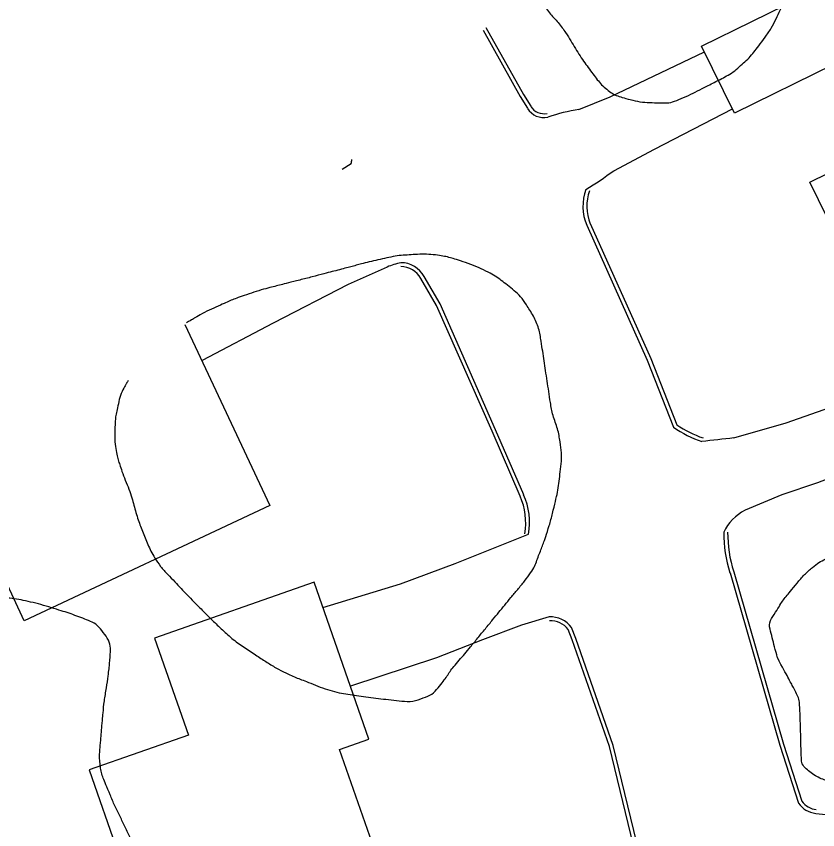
# Model space of a CAD drawing. Extents: x 2145380 to 2157287, y 139568 to 149130.
# Drawn here: x 2149501.7 to 2149626.1, y 143883 to 144009.2 of the extents above; entities that cross this region are included whole.
import ezdxf

# ---------------------------------------------------------------- set-up
doc = ezdxf.new("R2010")
doc.units = 0
for name, color, linetype in [('TOPO_Asphalt', 7, 'Continuous'), ('TOPO_Building', 7, 'Continuous'), ('TOPO_Curb Back', 7, 'Continuous'), ('TOPO_Tree Line', 7, 'Continuous')]:
    doc.layers.add(name, color=color, linetype=linetype)

msp = doc.modelspace()

# ---------------------------------------------------------------- linework, layer by layer
at = {"layer": 'TOPO_Asphalt'}
msp.add_line((2149552.33, 143985.53), (2149553.71, 143986.41), dxfattribs=at)
for points in [[(2149589.07, 143994.79), (2149593.9, 143996.75), (2149608.54, 144003.75)], [(2149594.46, 143985.28), (2149600.79, 143988.6), (2149612.89, 143994.88)], [(2149559.3, 143970.33), (2149553.25, 143967.61), (2149541.58, 143961.64), (2149530.55, 143955.8)], [(2149613.1, 143943.8), (2149621.25, 143946.14), (2149639.65, 143952.62)], [(2149642.88, 143943.23), (2149626.08, 143936.86), (2149620.56, 143934.97), (2149614.85, 143932.58)], [(2149549.31, 143917.49), (2149561.38, 143921.15), (2149569.87, 143924.33), (2149581.25, 143928.85)], [(2149584.45, 143916.02), (2149580.17, 143914.74), (2149574.08, 143912.47), (2149566.96, 143909.66), (2149553.58, 143905.3)]]:
    msp.add_lwpolyline(points, dxfattribs=at)
for centre, radius, start, end in [((2149593.82, 143965.56), 29.62, 99.2308, 108.8467), ((2149564.25, 144025.61), 50.39, 300.9213, 306.834), ((2149563.81, 143959.66), 11.59, 101.9016, 112.9487), ((2149628.47, 143786.72), 157.83, 95.589, 97.4013), ((2149618.04, 143926.2), 7.13, 116.5528, 155.3828), ((2149628.68, 143903.07), 17.76, 260.7579, 274.5786)]:
    msp.add_arc(centre, radius, start, end, dxfattribs=at)
at = {"layer": 'TOPO_Building'}
for points in [[(2149649.68, 144026.02), (2149670.59, 143983.4), (2149648.83, 143972.73), (2149649.19, 143972), (2149634.19, 143964.64), (2149624.93, 143983.51), (2149630.61, 143986.3), (2149628.77, 143990.06), (2149633.26, 143992.27), (2149628.61, 144001.74), (2149613.23, 143994.19), (2149608.11, 144004.62), (2149623.73, 144012.29), (2149623.33, 144013.09)], [(2149522.06, 143866.44), (2149557.67, 143878.91), (2149551.89, 143895.45), (2149556.46, 143897.05), (2149547.94, 143921.4), (2149523.19, 143912.73), (2149528.45, 143897.69), (2149513.01, 143892.29)]]:
    msp.add_lwpolyline(points, close=True, dxfattribs=at)
msp.add_lwpolyline([(2149527.9, 143961.43), (2149541.1, 143933.33), (2149502.96, 143915.42), (2149496.1, 143930.05)], dxfattribs=at)
at = {"layer": 'TOPO_Curb Back'}
for points in [[(2149574.18, 144007.08), (2149579.94, 143996.82), (2149581.08, 143994.96)], [(2149574.62, 144007.52), (2149580.46, 143997.13), (2149581.59, 143995.27)], [(2149590.28, 143976.82), (2149599.66, 143955.9), (2149603.76, 143945.46)], [(2149590.83, 143977.06), (2149600.21, 143956.13), (2149604.25, 143945.85)], [(2149579.94, 143934.75), (2149575.57, 143944.84), (2149566.97, 143964.36), (2149564.52, 143968.56)], [(2149580.49, 143934.99), (2149576.12, 143945.08), (2149567.5, 143964.63), (2149565.04, 143968.86)], [(2149612.52, 143922.86), (2149620.27, 143896.13), (2149623.15, 143887.15)], [(2149613.09, 143923.04), (2149620.84, 143896.3), (2149623.69, 143887.42)], [(2149598.35, 143877.15), (2149593.8, 143895.91), (2149588.02, 143912.47), (2149587.39, 143914.08)], [(2149598.93, 143877.34), (2149594.38, 143896.08), (2149588.58, 143912.68), (2149587.92, 143914.37)]]:
    msp.add_lwpolyline(points, dxfattribs=at)
for centre, radius, start, end in [((2149583.62, 143996.48), 2.96, 210.9604, 282.4538), ((2149583.62, 143996.48), 2.36, 210.9223, 282.4538), ((2149544.63, 143988.34), 9.29, 348.0339, 351.6728), ((2149597.19, 143979.77), 7.51, 159.6311, 203.1375), ((2149597.19, 143979.77), 6.91, 159.6311, 203.0942), ((2149561.46, 143966.95), 4.05, 28.111, 90.5402), ((2149561.46, 143966.95), 3.45, 27.9295, 90.5402), ((2149614.7, 143961.6), 19.5, 235.8918, 250.3416), ((2149614.7, 143961.6), 18.9, 236.4517, 250.3416), ((2149570.69, 143930.66), 10.11, 350.2604, 23.8555), ((2149570.69, 143930.66), 10.71, 350.2604, 23.8439), ((2149632.61, 143929.17), 21.06, 179.9938, 197.414), ((2149632.61, 143929.17), 20.46, 179.9938, 197.4322), ((2149584.67, 143912.01), 4.02, 36.0661, 93.1596), ((2149584.67, 143912.01), 3.42, 37.316, 93.1596), ((2149626.25, 143889.27), 3.76, 214.3358, 263.626), ((2149626.25, 143889.27), 3.16, 215.8528, 263.626)]:
    msp.add_arc(centre, radius, start, end, dxfattribs=at)
at = {"layer": 'TOPO_Tree Line'}
for points in [[(2149581.78, 144014.59), (2149582.33, 144013.57), (2149582.87, 144012.54), (2149583.42, 144011.52), (2149584.37, 144009.72), (2149585.93, 144008.31), (2149587.05, 144006.62), (2149587.81, 144005.45), (2149588.5, 144004.24), (2149589.26, 144003.07), (2149589.95, 144002.03), (2149590.69, 144001.03), (2149591.44, 144000.03), (2149592.07, 143999.19), (2149592.75, 143998.43), (2149593.61, 143997.74), (2149594.4, 143997.11), (2149595.31, 143996.79), (2149596.27, 143996.52), (2149597.79, 143996.1), (2149599.3, 143995.86), (2149600.83, 143995.83), (2149602.06, 143995.8), (2149603.32, 143995.79), (2149604.52, 143996.29), (2149606.1, 143996.95), (2149607.46, 143997.67), (2149608.91, 143998.39), (2149609.85, 143998.87), (2149610.78, 143999.33), (2149611.71, 143999.83), (2149612.78, 144000.41), (2149613.72, 144001.17), (2149614.62, 144002), (2149615.49, 144002.8), (2149616.24, 144003.67), (2149616.94, 144004.61), (2149617.96, 144005.98), (2149618.94, 144007.36), (2149619.69, 144008.89), (2149620.33, 144010.19), (2149620.91, 144011.51), (2149621.46, 144012.86), (2149621.85, 144013.84), (2149622.25, 144014.83), (2149622.62, 144015.83), (2149623.03, 144016.94), (2149623.41, 144018.06), (2149623.78, 144019.18), (2149624.17, 144020.34), (2149624.48, 144021.51), (2149624.79, 144022.69), (2149625.26, 144024.44), (2149625.61, 144026.3), (2149625.42, 144028.07), (2149625.27, 144029.52), (2149624.71, 144030.93), (2149624.16, 144032.34), (2149623.48, 144034.03), (2149622.79, 144035.62), (2149621.92, 144037.21), (2149621.36, 144038.24), (2149620.68, 144039.15), (2149619.85, 144040.02), (2149619.13, 144040.78), (2149618.35, 144041.43), (2149617.4, 144041.84), (2149616.06, 144042.43), (2149614.71, 144042.92), (2149613.31, 144043.26), (2149612.65, 144043.42), (2149611.99, 144043.59), (2149611.33, 144043.75)], [(2149519.07, 143952.72), (2149518.92, 143952.44), (2149518.76, 143952.16), (2149518.6, 143951.88), (2149517.95, 143950.74), (2149517.63, 143949.44), (2149517.34, 143948.14), (2149517.16, 143947.31), (2149517.07, 143946.47), (2149517.04, 143945.63), (2149517, 143944.24), (2149517.01, 143942.84), (2149517.3, 143941.45), (2149517.48, 143940.62), (2149517.71, 143939.82), (2149517.99, 143939.02), (2149518.48, 143937.59), (2149519.09, 143936.21), (2149519.56, 143934.78), (2149519.94, 143933.66), (2149520.18, 143932.49), (2149520.56, 143931.36), (2149520.91, 143930.34), (2149521.32, 143929.34), (2149521.73, 143928.34), (2149522.17, 143927.27), (2149522.57, 143926.21), (2149523.2, 143925.23), (2149524.09, 143923.83), (2149525.21, 143922.64), (2149526.34, 143921.45), (2149527.3, 143920.44), (2149528.26, 143919.43), (2149529.24, 143918.44), (2149530.78, 143916.87), (2149532.32, 143915.33), (2149533.93, 143913.83), (2149535.59, 143912.3), (2149537.46, 143911.06), (2149539.35, 143909.82), (2149540.86, 143908.84), (2149542.38, 143907.89), (2149544.01, 143907.13), (2149544.89, 143906.72), (2149545.78, 143906.37), (2149546.68, 143906.02), (2149548.17, 143905.45), (2149549.63, 143904.83), (2149551.18, 143904.44), (2149552.51, 143904.1), (2149553.87, 143903.95), (2149555.22, 143903.74), (2149556.77, 143903.51), (2149558.33, 143903.33), (2149559.88, 143903.16), (2149561.56, 143902.97), (2149563.28, 143902.84), (2149564.96, 143903.47), (2149566.29, 143903.98), (2149567.21, 143905.01), (2149568.04, 143906.09), (2149568.6, 143906.81), (2149569.04, 143907.6), (2149569.62, 143908.29), (2149570.48, 143909.31), (2149571.35, 143910.31), (2149572.2, 143911.34), (2149573.37, 143912.77), (2149574.54, 143914.2), (2149575.71, 143915.63), (2149576.63, 143916.75), (2149577.55, 143917.87), (2149578.48, 143918.99), (2149579.55, 143920.3), (2149580.65, 143921.58), (2149581.63, 143922.97), (2149582.23, 143923.83), (2149582.53, 143924.83), (2149582.91, 143925.8), (2149583.24, 143926.63), (2149583.57, 143927.46), (2149583.85, 143928.32), (2149584.48, 143930.19), (2149584.97, 143932.1), (2149585.43, 143934.03), (2149585.75, 143935.38), (2149585.95, 143936.75), (2149586.12, 143938.13), (2149586.32, 143939.78), (2149586.41, 143941.49), (2149586.15, 143943.14), (2149585.83, 143945.25), (2149584.96, 143947.25), (2149584.63, 143949.36), (2149584.38, 143951), (2149584.13, 143952.64), (2149583.88, 143954.28), (2149583.65, 143955.77), (2149583.44, 143957.26), (2149583.21, 143958.75), (2149582.89, 143960.82), (2149582.05, 143962.74), (2149580.84, 143964.55), (2149580.04, 143965.76), (2149579.05, 143966.66), (2149577.94, 143967.54), (2149577.01, 143968.27), (2149576.09, 143968.95), (2149575.04, 143969.48), (2149573.48, 143970.27), (2149571.89, 143970.88), (2149570.24, 143971.42), (2149569.33, 143971.71), (2149568.43, 143971.96), (2149567.49, 143972.1), (2149566.1, 143972.3), (2149564.7, 143972.34), (2149563.31, 143972.25), (2149562.07, 143972.18), (2149560.82, 143972.08), (2149559.59, 143971.82), (2149558.21, 143971.52), (2149556.85, 143971.22), (2149555.49, 143970.86), (2149554.68, 143970.65), (2149553.87, 143970.43), (2149553.06, 143970.22), (2149551.9, 143969.92), (2149550.74, 143969.61), (2149549.57, 143969.31), (2149547.65, 143968.8), (2149545.72, 143968.31), (2149543.8, 143967.82), (2149542.82, 143967.57), (2149541.85, 143967.33), (2149540.88, 143967.08), (2149539.35, 143966.68), (2149537.85, 143966.17), (2149536.36, 143965.65), (2149535.49, 143965.34), (2149534.64, 143964.99), (2149533.8, 143964.61), (2149532.36, 143963.96), (2149530.93, 143963.31), (2149529.58, 143962.52), (2149529.1, 143962.23), (2149528.62, 143961.95), (2149528.14, 143961.66)], [(2149619.87, 143909.71), (2149620.72, 143908.12), (2149621.58, 143906.53), (2149622.44, 143904.93), (2149622.87, 143904.13), (2149623.28, 143903.26), (2149623.33, 143902.35), (2149623.4, 143901.1), (2149623.43, 143899.86), (2149623.47, 143898.62), (2149623.53, 143897.11), (2149623.54, 143895.6), (2149623.6, 143894.1), (2149623.64, 143893.19), (2149624.33, 143892.4), (2149625.11, 143891.85), (2149626, 143891.22), (2149626.91, 143890.82), (2149627.88, 143890.49), (2149628.77, 143890.18), (2149629.65, 143889.89), (2149630.55, 143889.61), (2149632.24, 143889.09), (2149633.94, 143888.61), (2149635.65, 143888.22), (2149637.03, 143887.9), (2149638.51, 143888.17), (2149639.9, 143888.67), (2149640.77, 143888.99), (2149641.55, 143889.39), (2149642.25, 143889.97), (2149643.05, 143890.63), (2149643.8, 143891.3), (2149644.51, 143892.05), (2149645.4, 143892.97), (2149646.27, 143893.9), (2149647.09, 143894.88), (2149648.03, 143896.01), (2149648.9, 143897.18), (2149649.72, 143898.41), (2149650.57, 143899.68), (2149651.32, 143901), (2149652.05, 143902.36), (2149652.7, 143903.57), (2149653.26, 143904.8), (2149653.73, 143906.1), (2149654.08, 143907.05), (2149654.29, 143908.01), (2149654.47, 143908.99), (2149654.71, 143910.36), (2149654.82, 143911.74), (2149654.81, 143913.1), (2149654.81, 143914.19), (2149654.63, 143915.28), (2149654.33, 143916.36), (2149653.81, 143918.25), (2149653, 143919.91), (2149651.91, 143921.58), (2149650.66, 143923.47), (2149649.26, 143925), (2149647.36, 143926.26), (2149646.55, 143926.79), (2149645.73, 143927.12), (2149644.82, 143927.33), (2149643.28, 143927.69), (2149641.74, 143927.94), (2149640.19, 143927.97), (2149638.95, 143927.99), (2149637.7, 143927.94), (2149636.47, 143927.75), (2149634.79, 143927.49), (2149633.17, 143927.13), (2149631.54, 143926.65), (2149630.45, 143926.33), (2149629.41, 143925.92), (2149628.36, 143925.46), (2149627.31, 143925), (2149626.31, 143924.5), (2149625.42, 143923.76), (2149624.04, 143922.62), (2149622.95, 143921.29), (2149621.82, 143919.92), (2149621.22, 143919.2), (2149620.68, 143918.53), (2149620.17, 143917.68), (2149619.41, 143916.44), (2149618.48, 143915.13), (2149618.81, 143913.81), (2149619.17, 143912.44), (2149619.52, 143911.08), (2149619.87, 143909.71), (2149619.87, 143909.71)], [(2149440.82, 143875.51), (2149440.95, 143874.91), (2149441.09, 143874.3), (2149441.22, 143873.7), (2149441.63, 143871.84), (2149441.83, 143869.94), (2149442.16, 143868.07), (2149442.33, 143867.15), (2149442.49, 143866.24), (2149442.7, 143865.34), (2149443.23, 143863.16), (2149443.94, 143861.05), (2149444.61, 143858.92), (2149445.4, 143856.44), (2149446.04, 143853.9), (2149447.12, 143851.53), (2149448.31, 143848.91), (2149449.52, 143846.29), (2149450.72, 143843.68), (2149451.36, 143842.29), (2149451.99, 143840.9), (2149452.63, 143839.51), (2149452.99, 143838.74), (2149453.41, 143838), (2149453.79, 143837.24), (2149454.26, 143836.31), (2149454.64, 143835.34), (2149455.09, 143834.4), (2149455.79, 143832.94), (2149456.46, 143830.46), (2149458, 143830.56), (2149458.71, 143830.6), (2149459.43, 143830.88), (2149460.13, 143831.06), (2149461.74, 143831.48), (2149463.34, 143831.91), (2149464.95, 143832.32), (2149467.13, 143832.88), (2149469.36, 143833.29), (2149471.51, 143833.95), (2149473.62, 143834.59), (2149475.71, 143835.26), (2149477.81, 143835.92), (2149479.09, 143836.33), (2149480.38, 143836.74), (2149481.67, 143837.14), (2149483.9, 143837.85), (2149486.14, 143838.55), (2149488.38, 143839.25), (2149490.69, 143839.97), (2149493, 143840.69), (2149495.33, 143841.35), (2149496.84, 143841.77), (2149498.37, 143842.08), (2149499.89, 143842.48), (2149501.76, 143842.97), (2149503.62, 143843.48), (2149505.49, 143844.01), (2149506.61, 143844.32), (2149507.74, 143844.62), (2149508.82, 143845.06), (2149510.19, 143845.62), (2149511.55, 143846.19), (2149512.91, 143846.77), (2149513.82, 143847.15), (2149514.72, 143847.53), (2149515.63, 143847.92), (2149516.81, 143848.41), (2149518.01, 143848.84), (2149519.2, 143849.33), (2149520.55, 143849.89), (2149521.72, 143850.77), (2149522.81, 143851.81), (2149524.14, 143853.07), (2149525.13, 143854.49), (2149526.12, 143856.03), (2149526.6, 143856.79), (2149527, 143857.54), (2149527.28, 143858.4), (2149527.86, 143860.14), (2149528.05, 143861.99), (2149527.77, 143863.73), (2149527.56, 143865.03), (2149527.23, 143866.33), (2149526.73, 143867.59), (2149526.15, 143869.05), (2149525.6, 143870.48), (2149524.85, 143871.83), (2149523.85, 143873.67), (2149522.82, 143875.5), (2149521.82, 143877.34), (2149521.32, 143878.25), (2149520.83, 143879.16), (2149520.34, 143880.07), (2149519.45, 143881.71), (2149518.64, 143883.38), (2149517.82, 143885.05), (2149517, 143886.71), (2149516.29, 143888.41), (2149515.57, 143890.13), (2149515.22, 143890.99), (2149514.91, 143891.88), (2149514.78, 143892.8), (2149514.64, 143893.78), (2149514.64, 143894.77), (2149514.72, 143895.74), (2149514.8, 143896.6), (2149514.87, 143897.46), (2149514.94, 143898.32), (2149515.02, 143899.21), (2149515.1, 143900.1), (2149515.18, 143900.98), (2149515.36, 143903), (2149515.73, 143905), (2149515.99, 143907), (2149516.12, 143907.97), (2149516.21, 143908.94), (2149516.29, 143909.9), (2149516.38, 143911.18), (2149516.11, 143912.44), (2149515.22, 143913.61), (2149514.33, 143914.79), (2149513.25, 143915.35), (2149512.03, 143915.82), (2149510.82, 143916.28), (2149509.62, 143916.71), (2149508.39, 143917.08), (2149506.76, 143917.57), (2149505.15, 143918.07), (2149503.49, 143918.44), (2149502.1, 143918.75), (2149500.71, 143918.94), (2149499.3, 143919.05), (2149496.97, 143919.23), (2149494.64, 143919.37), (2149492.31, 143919.43), (2149490.96, 143919.46), (2149489.62, 143919.43), (2149488.28, 143919.47), (2149487.44, 143919.49), (2149486.6, 143919.48), (2149485.77, 143919.59), (2149485.69, 143919.6), (2149485.61, 143919.61), (2149485.53, 143919.62)]]:
    msp.add_open_spline(points, degree=3, dxfattribs=at)

doc.saveas('drawing.dxf')
